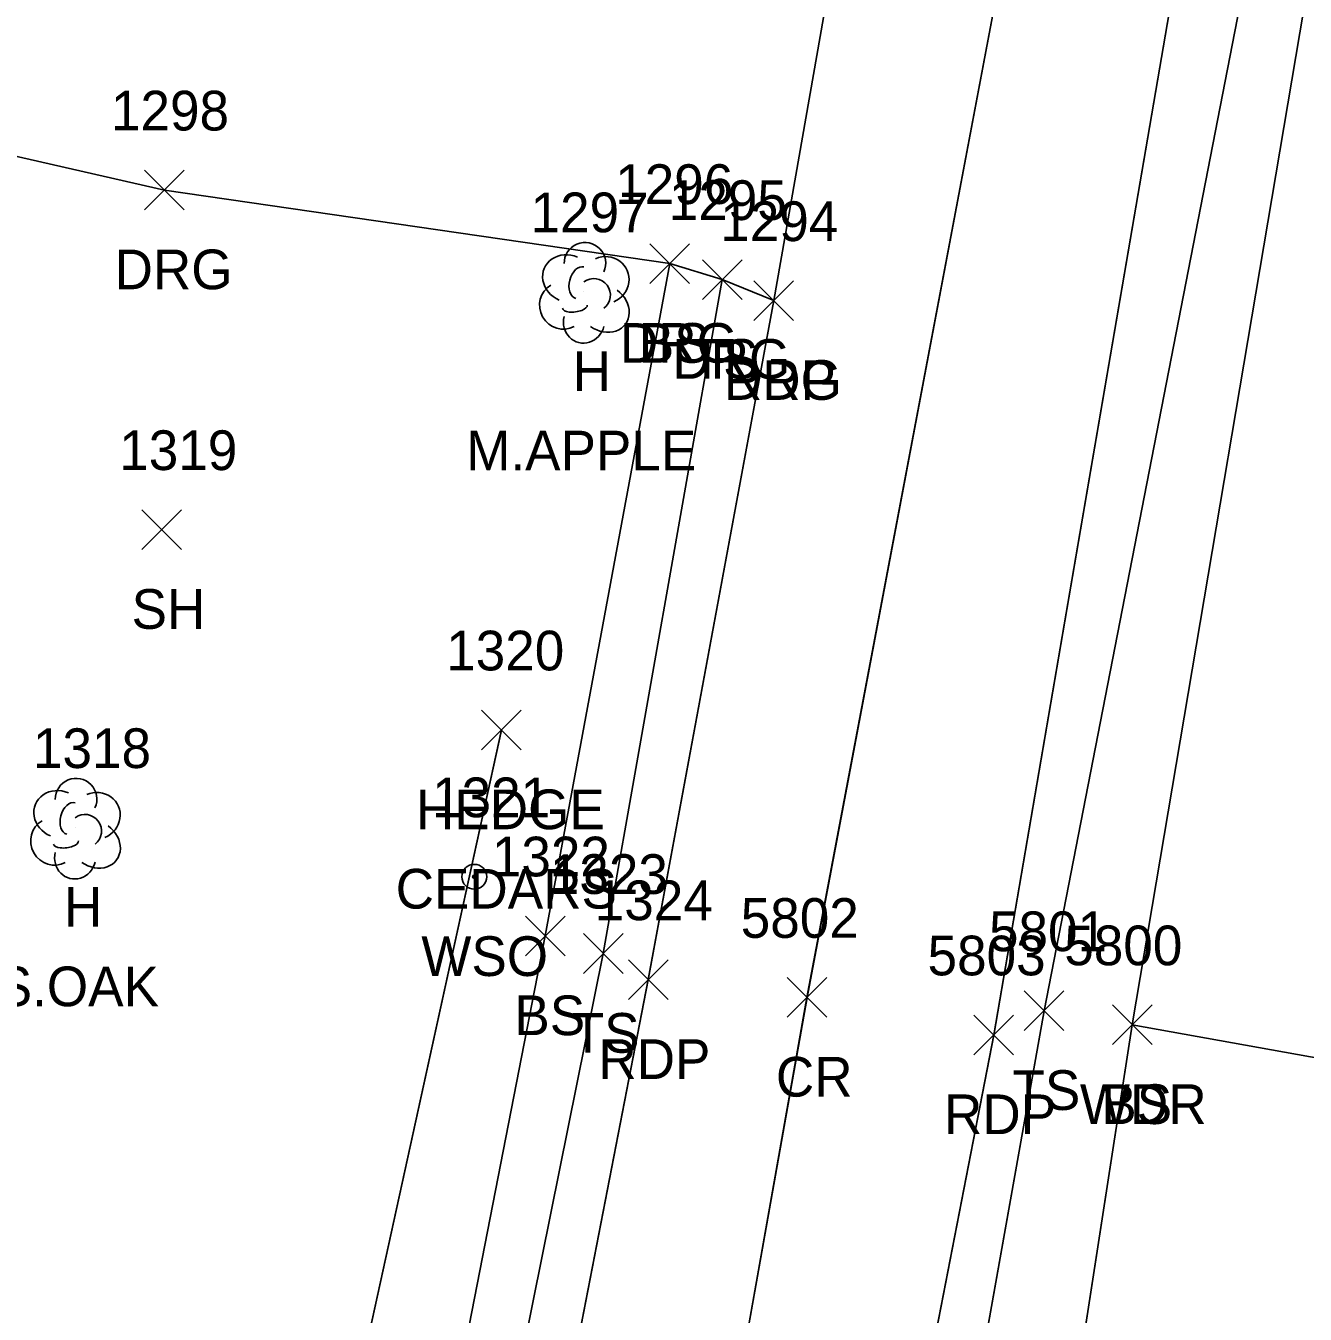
# Model space of a CAD drawing. Extents: x 1554668 to 1563881, y 831386 to 834374.
# Drawn here: x 1561797.6 to 1561862, y 833542.6 to 833607.6 of the extents above; entities that cross this region are included whole.
import ezdxf

# ---------------------------------------------------------------- set-up
doc = ezdxf.new("R2010")
doc.units = 0
for name, color, linetype in [('L_A', 7, 'Continuous'), ('L_C', 7, 'Continuous'), ('L_I', 7, 'Continuous'), ('L_TIC', 7, 'Continuous'), ('LAHR', 7, 'Continuous'), ('LAWA', 7, 'Continuous'), ('LELB', 7, 'Continuous'), ('LTD', 7, 'Continuous'), ('P_A', 7, 'Continuous'), ('P_I', 7, 'Continuous'), ('P_TIC', 7, 'Continuous'), ('PET', 7, 'Continuous'), ('PRC', 7, 'Continuous'), ('R_A', 7, 'Continuous'), ('R_I', 7, 'Continuous'), ('R_TIC', 7, 'Continuous'), ('RDG', 7, 'Continuous'), ('U_A', 7, 'Continuous'), ('U_I', 7, 'Continuous'), ('UWV', 7, 'Continuous')]:
    doc.layers.add(name, color=color, linetype=linetype)

msp = doc.modelspace()

# ---------------------------------------------------------------- linework, layer by layer
at = {"layer": 'L_TIC'}
for points in [[(1561829.022, 833594.581), (1561831.022, 833596.581)], [(1561831.022, 833594.581), (1561829.022, 833596.581)], [(1561831.667, 833593.774), (1561833.667, 833595.774)], [(1561833.667, 833593.774), (1561831.667, 833595.774)], [(1561803.424, 833581.176), (1561805.424, 833583.176)], [(1561805.424, 833581.176), (1561803.424, 833583.176)], [(1561820.54, 833571.081), (1561822.54, 833573.081)], [(1561822.54, 833571.081), (1561820.54, 833573.081)], [(1561822.755, 833560.704), (1561824.755, 833562.704)], [(1561824.755, 833560.704), (1561822.755, 833562.704)], [(1561825.675, 833559.819), (1561827.675, 833561.819)], [(1561827.675, 833559.819), (1561825.675, 833561.819)], [(1561847.879, 833556.936), (1561849.879, 833558.936)], [(1561849.879, 833556.936), (1561847.879, 833558.936)], [(1561852.324, 833556.227), (1561854.324, 833558.227)], [(1561854.324, 833556.227), (1561852.324, 833558.227)], [(1561852.324, 833556.227), (1561854.324, 833558.227)], [(1561854.324, 833556.227), (1561852.324, 833558.227)]]:
    msp.add_lwpolyline(points, dxfattribs=at)
at = {"layer": 'LAHR'}
for points in [[(1561821.54, 833572.081), (1561811.126, 833524.507)], [(1561821.54, 833572.077), (1561811.128, 833524.51)], [(1561821.54, 833572.077), (1561811.128, 833524.51)], [(1561821.54, 833572.077), (1561811.128, 833524.51)]]:
    msp.add_lwpolyline(points, dxfattribs=at)
at = {"layer": 'LAWA'}
for points in [[(1561868.017, 833554.593), (1561853.324, 833557.227), (1561862.973, 833614.369), (1561874.798, 833666.739), (1561886.539, 833715.765), (1561895.993, 833741.804), (1561893.776, 833756.696), (1561896.793, 833771.816), (1561900.446, 833801.465), (1561911.698, 833843.705), (1561917.941, 833890.876), (1561919.948, 833896.933), (1561931.794, 833916.188)], [(1561868.017, 833554.587), (1561853.326, 833557.225), (1561862.972, 833614.373), (1561874.796, 833666.738), (1561886.54, 833715.766), (1561895.995, 833741.807), (1561893.775, 833756.693), (1561896.794, 833771.816), (1561900.447, 833801.462), (1561911.703, 833843.707), (1561917.942, 833890.875), (1561919.949, 833896.931), (1561931.795, 833916.187)], [(1561868.017, 833554.587), (1561853.326, 833557.225), (1561862.972, 833614.373), (1561874.796, 833666.738), (1561886.54, 833715.766), (1561895.995, 833741.807), (1561893.775, 833756.693), (1561896.794, 833771.816), (1561900.447, 833801.462), (1561911.703, 833843.707), (1561917.942, 833890.875), (1561919.949, 833896.931), (1561931.795, 833916.187)], [(1561868.017, 833554.587), (1561853.326, 833557.225), (1561862.972, 833614.373), (1561874.796, 833666.738), (1561886.54, 833715.766), (1561895.995, 833741.807), (1561893.775, 833756.693), (1561896.794, 833771.816), (1561900.447, 833801.462), (1561911.703, 833843.707), (1561917.942, 833890.875), (1561919.949, 833896.931), (1561931.795, 833916.187)]]:
    msp.add_lwpolyline(points, dxfattribs=at)
at = {"layer": 'LELB'}
for points in [[(1561812.716, 833374.079), (1561818.656, 833401.248), (1561824.645, 833433.945), (1561832.252, 833470.48), (1561836.457, 833492.444), (1561840.257, 833509.466), (1561848.879, 833557.929), (1561859.972, 833614.877), (1561869.557, 833667.191), (1561878.418, 833715.509), (1561890.593, 833773.388), (1561895.718, 833803.087)], [(1561812.716, 833374.079), (1561818.656, 833401.248), (1561824.645, 833433.945), (1561832.252, 833470.48), (1561836.457, 833492.444), (1561840.257, 833509.466), (1561848.879, 833557.929), (1561859.972, 833614.877), (1561869.557, 833667.191), (1561878.418, 833715.509), (1561890.593, 833773.388), (1561895.718, 833803.087)], [(1561812.716, 833374.079), (1561818.656, 833401.248), (1561824.645, 833433.945), (1561832.252, 833470.48), (1561836.457, 833492.444), (1561840.257, 833509.466), (1561848.879, 833557.929), (1561859.972, 833614.877), (1561869.557, 833667.191), (1561878.418, 833715.509), (1561890.593, 833773.388), (1561895.718, 833803.087)], [(1561812.717, 833374.086), (1561818.657, 833401.257), (1561824.644, 833433.948), (1561832.251, 833470.485), (1561836.455, 833492.446), (1561840.257, 833509.472), (1561848.879, 833557.936), (1561859.973, 833614.873), (1561869.554, 833667.19), (1561878.419, 833715.511), (1561890.594, 833773.393), (1561895.717, 833803.083)], [(1561830.022, 833595.581), (1561823.755, 833561.704), (1561815.705, 833520.468), (1561802.606, 833523.107)], [(1561830.022, 833595.579), (1561823.756, 833561.706), (1561815.705, 833520.469), (1561802.607, 833523.11)], [(1561830.022, 833595.579), (1561823.756, 833561.706), (1561815.705, 833520.469), (1561802.607, 833523.11)], [(1561830.022, 833595.579), (1561823.756, 833561.706), (1561815.705, 833520.469), (1561802.607, 833523.11)], [(1561832.667, 833594.774), (1561826.675, 833560.819), (1561817.854, 833517.072), (1561805.72, 833512.691)], [(1561832.668, 833594.775), (1561826.676, 833560.824), (1561817.854, 833517.068), (1561805.722, 833512.693)], [(1561832.668, 833594.775), (1561826.676, 833560.824), (1561817.854, 833517.068), (1561805.722, 833512.693)], [(1561832.668, 833594.775), (1561826.676, 833560.824), (1561817.854, 833517.068), (1561805.722, 833512.693)], [(1561841.414, 833366.888), (1561829.538, 833371.101), (1561818.534, 833378.73), (1561823.688, 833400.076), (1561828.271, 833434.265), (1561833.191, 833445.334), (1561836.067, 833469.47), (1561840.466, 833492.775), (1561845.508, 833506.736), (1561853.324, 833557.227)], [(1561841.414, 833366.885), (1561829.538, 833371.095), (1561818.535, 833378.726), (1561823.688, 833400.072), (1561828.271, 833434.262), (1561833.192, 833445.33), (1561836.066, 833469.461), (1561840.465, 833492.765), (1561845.509, 833506.732), (1561853.326, 833557.225)], [(1561841.414, 833366.885), (1561829.538, 833371.095), (1561818.535, 833378.726), (1561823.688, 833400.072), (1561828.271, 833434.262), (1561833.192, 833445.33), (1561836.066, 833469.461), (1561840.465, 833492.765), (1561845.509, 833506.732), (1561853.326, 833557.225)], [(1561841.414, 833366.885), (1561829.538, 833371.095), (1561818.535, 833378.726), (1561823.688, 833400.072), (1561828.271, 833434.262), (1561833.192, 833445.33), (1561836.066, 833469.461), (1561840.465, 833492.765), (1561845.509, 833506.732), (1561853.326, 833557.225)]]:
    msp.add_lwpolyline(points, dxfattribs=at)
at = {"layer": 'LTD'}
for p, q in [((1561825.704, 833594.158), (1561825.704, 833594.158)), ((1561825.704, 833594.158), (1561825.704, 833594.158)), ((1561800.07, 833567.162), (1561800.07, 833567.162)), ((1561800.07, 833567.162), (1561800.07, 833567.162))]:
    msp.add_line(p, q, dxfattribs=at)
for centre in [(1561825.751, 833595.592), (1561800.116, 833568.596)]:
    msp.add_arc(centre, 1.047, 335.52715, 180.95627, dxfattribs=at)
for centre, major_axis, ratio, start_param, end_param in [((1561824.912, 833594.825), (1.21, -0.512), 0.895232, 1.570796, 4.712389), ((1561826.746, 833594.742), (-1.141, -0.483), 0.949671, 1.570796, 4.712389), ((1561825.496, 833594.617), (-0.208, -0.792), 0.645439, 3.141593, 6.283185), ((1561826.204, 833593.992), (-0.5, 0.667), 0.989748, 3.141593, 6.283185), ((1561824.621, 833593.45), (0.584, -1.042), 0.959034, 3.141593, 6.283185), ((1561826.704, 833593.325), (-1.09, 0.792), 0.841452, 1.570796, 4.712389), ((1561825.246, 833593.408), (-0.625, -0.083), 0.423636, 0, 3.141593), ((1561825.705, 833592.658), (0.265, 1.061), 0.942809, 1.570796, 4.712389), ((1561799.278, 833567.828), (1.21, -0.512), 0.895232, 1.570796, 4.712389), ((1561801.111, 833567.745), (-1.141, -0.483), 0.949671, 1.570796, 4.712389), ((1561799.861, 833567.62), (-0.208, -0.792), 0.645439, 3.141593, 6.283185), ((1561798.986, 833566.453), (0.584, -1.042), 0.959034, 3.141593, 6.283185), ((1561800.57, 833566.995), (-0.5, 0.667), 0.989748, 3.141593, 6.283185), ((1561801.07, 833566.328), (-1.09, 0.792), 0.841452, 1.570796, 4.712389), ((1561799.611, 833566.411), (-0.625, -0.083), 0.423636, 0, 3.141593), ((1561800.07, 833565.662), (0.265, 1.061), 0.942809, 1.570796, 4.712389)]:
    msp.add_ellipse(centre, major_axis=major_axis, ratio=ratio, start_param=start_param, end_param=end_param, dxfattribs=at)
at = {"layer": 'P_TIC'}
for points in [[(1561834.26, 833592.712), (1561836.26, 833594.712)], [(1561836.26, 833592.712), (1561834.26, 833594.712)], [(1561827.938, 833558.497), (1561829.938, 833560.497)], [(1561829.938, 833558.497), (1561827.938, 833560.497)], [(1561835.938, 833557.608), (1561837.938, 833559.608)], [(1561837.938, 833557.608), (1561835.938, 833559.608)], [(1561845.35, 833555.717), (1561847.35, 833557.717)], [(1561847.35, 833555.717), (1561845.35, 833557.717)]]:
    msp.add_lwpolyline(points, dxfattribs=at)
at = {"layer": 'PET'}
for points in [[(1561861.913, 833735.821), (1561859.455, 833719.661), (1561854.908, 833694.543), (1561848.642, 833661.538), (1561838.871, 833614.304), (1561835.262, 833593.716), (1561828.939, 833559.501), (1561819.685, 833511.801), (1561817.414, 833499.273), (1561810.696, 833474.805), (1561802.99, 833435.764), (1561794.155, 833386.844), (1561787.73, 833353.76)], [(1561861.913, 833735.821), (1561859.455, 833719.661), (1561854.908, 833694.543), (1561848.642, 833661.538), (1561838.871, 833614.304), (1561835.262, 833593.716), (1561828.939, 833559.501), (1561819.685, 833511.801), (1561817.414, 833499.273), (1561810.696, 833474.805), (1561802.99, 833435.764), (1561794.155, 833386.844), (1561787.73, 833353.76)], [(1561861.913, 833735.821), (1561859.455, 833719.661), (1561854.908, 833694.543), (1561848.642, 833661.538), (1561838.871, 833614.304), (1561835.262, 833593.716), (1561828.939, 833559.501), (1561819.685, 833511.801), (1561817.414, 833499.273), (1561810.696, 833474.805), (1561802.99, 833435.764), (1561794.155, 833386.844), (1561787.73, 833353.76)], [(1561861.912, 833735.821), (1561859.453, 833719.656), (1561854.907, 833694.541), (1561848.644, 833661.541), (1561838.87, 833614.302), (1561835.26, 833593.712), (1561828.938, 833559.497), (1561819.684, 833511.802), (1561817.414, 833499.277), (1561810.694, 833474.801), (1561802.993, 833435.77), (1561794.153, 833386.847), (1561787.73, 833353.765)], [(1561809.846, 833376.005), (1561814.767, 833402.407), (1561821.298, 833434.706), (1561829.152, 833470.918), (1561832.475, 833490.835), (1561837.717, 833512.303), (1561846.35, 833556.717), (1561856.484, 833615.766), (1561866.775, 833667.81), (1561874.547, 833715.877)], [(1561809.846, 833376.001), (1561814.768, 833402.403), (1561821.3, 833434.703), (1561829.153, 833470.918), (1561832.475, 833490.828), (1561837.717, 833512.296), (1561846.35, 833556.707), (1561856.484, 833615.768), (1561866.773, 833667.809), (1561874.546, 833715.874)], [(1561809.846, 833376.001), (1561814.768, 833402.403), (1561821.3, 833434.703), (1561829.153, 833470.918), (1561832.475, 833490.828), (1561837.717, 833512.296), (1561846.35, 833556.707), (1561856.484, 833615.768), (1561866.773, 833667.809), (1561874.546, 833715.874)], [(1561809.846, 833376.001), (1561814.768, 833402.403), (1561821.3, 833434.703), (1561829.153, 833470.918), (1561832.475, 833490.828), (1561837.717, 833512.296), (1561846.35, 833556.707), (1561856.484, 833615.768), (1561866.773, 833667.809), (1561874.546, 833715.874)]]:
    msp.add_lwpolyline(points, dxfattribs=at)
at = {"layer": 'PRC'}
for points in [[(1561800.21, 833371.538), (1561806.437, 833405.192), (1561812.654, 833434.931), (1561820.127, 833472.189), (1561827.528, 833505.749), (1561836.938, 833558.608), (1561848.037, 833617.29), (1561858.182, 833669.762), (1561866.962, 833717.246), (1561878.604, 833773.781), (1561885.024, 833806.831), (1561891.658, 833847.81), (1561899.783, 833893.72), (1561902.023, 833902.922), (1561908.115, 833944.075), (1561914.56, 833974.526), (1561922.248, 834021.375), (1561927.368, 834052.029), (1561935.214, 834095.998), (1561945.529, 834150.774)], [(1561800.212, 833371.537), (1561806.439, 833405.19), (1561812.656, 833434.927), (1561820.128, 833472.18), (1561827.529, 833505.744), (1561836.939, 833558.603), (1561848.037, 833617.288), (1561858.18, 833669.759), (1561866.961, 833717.243), (1561878.605, 833773.781), (1561885.024, 833806.829), (1561891.662, 833847.808), (1561899.784, 833893.716), (1561902.024, 833902.921), (1561908.116, 833944.071), (1561914.561, 833974.522), (1561922.249, 834021.372), (1561927.371, 834052.029), (1561935.212, 834095.998), (1561945.527, 834150.773)], [(1561800.212, 833371.537), (1561806.439, 833405.19), (1561812.656, 833434.927), (1561820.128, 833472.18), (1561827.529, 833505.744), (1561836.939, 833558.603), (1561848.037, 833617.288), (1561858.18, 833669.759), (1561866.961, 833717.243), (1561878.605, 833773.781), (1561885.024, 833806.829), (1561891.662, 833847.808), (1561899.784, 833893.716), (1561902.024, 833902.921), (1561908.116, 833944.071), (1561914.561, 833974.522), (1561922.249, 834021.372), (1561927.371, 834052.029), (1561935.212, 834095.998), (1561945.527, 834150.773)], [(1561800.212, 833371.537), (1561806.439, 833405.19), (1561812.656, 833434.927), (1561820.128, 833472.18), (1561827.529, 833505.744), (1561836.939, 833558.603), (1561848.037, 833617.288), (1561858.18, 833669.759), (1561866.961, 833717.243), (1561878.605, 833773.781), (1561885.024, 833806.829), (1561891.662, 833847.808), (1561899.784, 833893.716), (1561902.024, 833902.921), (1561908.116, 833944.071), (1561914.561, 833974.522), (1561922.249, 834021.372), (1561927.371, 834052.029), (1561935.212, 834095.998), (1561945.527, 834150.773)]]:
    msp.add_lwpolyline(points, dxfattribs=at)
at = {"layer": 'R_TIC'}
for points in [[(1561803.566, 833598.285), (1561805.566, 833600.285)], [(1561805.566, 833598.285), (1561803.566, 833600.285)], [(1561829.022, 833594.581), (1561831.022, 833596.581)], [(1561831.022, 833594.581), (1561829.022, 833596.581)], [(1561831.667, 833593.774), (1561833.667, 833595.774)], [(1561833.667, 833593.774), (1561831.667, 833595.774)], [(1561834.26, 833592.712), (1561836.26, 833594.712)], [(1561836.26, 833592.712), (1561834.26, 833594.712)]]:
    msp.add_lwpolyline(points, dxfattribs=at)
at = {"layer": 'RDG'}
for points in [[(1561835.26, 833593.712), (1561832.667, 833594.774), (1561830.022, 833595.581), (1561804.566, 833599.285), (1561783.298, 833604.125)], [(1561835.262, 833593.716), (1561832.668, 833594.775), (1561830.022, 833595.579), (1561804.565, 833599.282), (1561783.3, 833604.127)], [(1561835.262, 833593.716), (1561832.668, 833594.775), (1561830.022, 833595.579), (1561804.565, 833599.282), (1561783.3, 833604.127)], [(1561835.262, 833593.716), (1561832.668, 833594.775), (1561830.022, 833595.579), (1561804.565, 833599.282), (1561783.3, 833604.127)]]:
    msp.add_lwpolyline(points, dxfattribs=at)
at = {"layer": 'UWV'}
for radius in [0.625, 0.0833]:
    msp.add_circle((1561820.176, 833564.685), radius, dxfattribs=at)

# ---------------------------------------------------------------- texts
at = {"layer": 'L_A'}
for s, p in [('BS', (1561828.463, 833590.581)), ('TS', (1561831.077, 833589.774)), ('H', (1561825.137, 833589.158)), ('SH', (1561802.912, 833577.176)), ('HEDGE', (1561817.241, 833567.081)), ('H', (1561799.503, 833562.162)), ('BS', (1561822.196, 833556.704)), ('TS', (1561825.084, 833555.819)), ('TS', (1561847.289, 833552.936)), ('WDR', (1561850.687, 833552.227)), ('BS', (1561851.765, 833552.227))]:
    msp.add_text(s, height=2, dxfattribs=at).set_placement(p)
at = {"layer": 'L_C'}
for s, p in [('M.APPLE', (1561819.767, 833585.158)), ('CEDARS', (1561816.217, 833563.081)), ('S.OAK', (1561796.117, 833558.162))]:
    msp.add_text(s, height=2, dxfattribs=at).set_placement(p)
at = {"layer": 'L_I'}
for s, p in [('1296', (1561827.274, 833598.581)), ('1295', (1561829.974, 833597.774)), ('1297', (1561823.011, 833597.158)), ('1319', (1561802.29, 833585.176)), ('1320', (1561818.761, 833575.081)), ('1318', (1561797.944, 833570.162)), ('1322', (1561821.062, 833564.704)), ('1323', (1561823.982, 833563.819)), ('5801', (1561846.107, 833560.936)), ('5800', (1561849.899, 833560.227)), ('5800', (1561849.899, 833560.227))]:
    msp.add_text(s, height=2, dxfattribs=at).set_placement(p)
at = {"layer": 'P_A'}
for s, p in [('RDP', (1561832.749, 833588.712)), ('RDP', (1561826.426, 833554.497)), ('CR', (1561835.371, 833553.608)), ('RDP', (1561843.839, 833551.717))]:
    msp.add_text(s, height=2, dxfattribs=at).set_placement(p)
at = {"layer": 'P_I'}
for s, p in [('1294', (1561832.567, 833596.712)), ('1324', (1561826.245, 833562.497)), ('5802', (1561833.599, 833561.608)), ('5803', (1561843.012, 833559.717))]:
    msp.add_text(s, height=2, dxfattribs=at).set_placement(p)
at = {"layer": 'R_A'}
for p in [(1561802.054, 833594.285), (1561827.51, 833590.581), (1561830.155, 833589.774), (1561832.749, 833588.712)]:
    msp.add_text('DRG', height=2, dxfattribs=at).set_placement(p)
at = {"layer": 'R_I'}
for s, p in [('1298', (1561801.873, 833602.285)), ('1296', (1561827.274, 833598.581)), ('1295', (1561829.974, 833597.774)), ('1294', (1561832.567, 833596.712))]:
    msp.add_text(s, height=2, dxfattribs=at).set_placement(p)
at = {"layer": 'U_A'}
msp.add_text('WSO', height=2, dxfattribs=at).set_placement((1561817.507, 833559.685))
at = {"layer": 'U_I'}
msp.add_text('1321', height=2, dxfattribs=at).set_placement((1561818.05, 833567.685))

doc.saveas('drawing.dxf')
